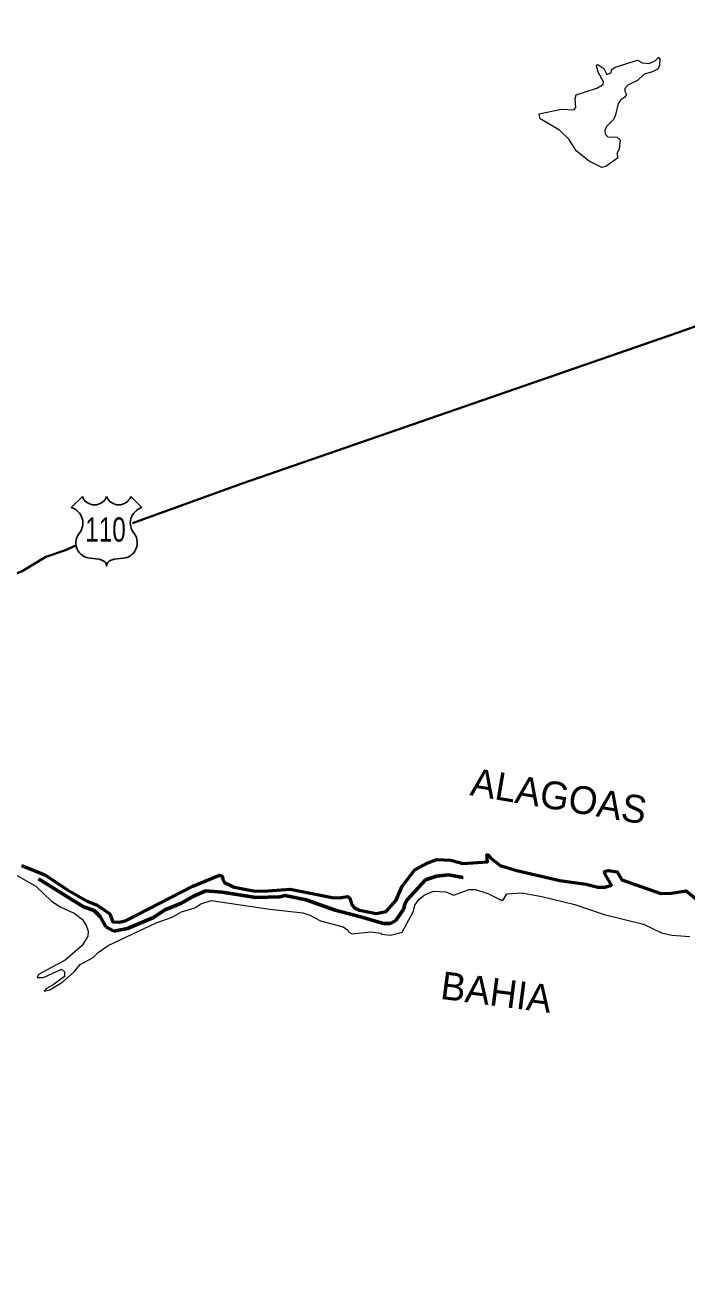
# Model space of a CAD drawing. Extents: x -1643653 to 4543381, y 1624270 to 13878484.
# Drawn here: x 591570 to 601111, y 8951061 to 8969158 of the extents above; entities that cross this region are included whole.
import ezdxf
from ezdxf.enums import TextEntityAlignment as Align

# ---------------------------------------------------------------- set-up
doc = ezdxf.new("R2010")
doc.units = 0
doc.header["$LTSCALE"] = 200
doc.linetypes.add('LONG_DASH_SHORT_DASH', pattern=[9.9, 6, -1.2, 1.5, -1.2])
for name, color, linetype, lineweight in [('12', 7, 'Continuous', 25), ('22', 7, 'Continuous', 13), ('25', 7, 'Continuous', 13), ('48', 7, 'Continuous', 25), ('59', 7, 'Continuous', 53), ('60', 7, 'Continuous', 13), ('7', 7, 'LONG_DASH_SHORT_DASH', 60), ('9', 7, 'Continuous', 90)]:
    doc.layers.add(name, color=color, linetype=linetype, lineweight=lineweight)
doc.layers.add('42', color=7, linetype='Continuous')

msp = doc.modelspace()

# ---------------------------------------------------------------- linework, layer by layer
at = {"layer": '12', "lineweight": 40}
for points in [[(593118.3, 8961975.5), (594700.8, 8962547.5), (600985.5, 8964722.4), (602091.6, 8965119.9), (602697.1, 8965318.9), (609861, 8967928.7)], [(587134, 8956453.8), (587843.6, 8957685.7), (587923.7, 8957988.5), (588169.9, 8958625.1), (588237, 8958904.7), (588304.1, 8959099.5), (588468, 8959448.9), (588578.9, 8959635.8), (588673.7, 8959750.1), (588777.5, 8959843.1), (589203.6, 8960089.7), (589393.4, 8960175.8), (589428.5, 8960178.5), (589560.1, 8960264.6), (589648.9, 8960297.2), (590059.4, 8960543.5), (591188.1, 8961101.4), (591408.7, 8961235.4), (591525.3, 8961280.9), (591868.7, 8961488.1), (592154.1, 8961587.2), (592311.1, 8961655)]]:
    msp.add_lwpolyline(points, dxfattribs=at)
at = {"layer": '22'}
for points in [[(598979.7, 8967874.9), (598979.6, 8967875.5), (599301.7, 8967946.2), (599480.2, 8967933.8), (599509.8, 8967969.9), (599501.3, 8968101.1), (599516.3, 8968150.1), (599811.5, 8968247.9), (599904.8, 8968303.2), (599909, 8968337.3), (599832.8, 8968479.3), (599809.1, 8968571.9)], [(599809.1, 8968571.9), (599807.2, 8968579.6), (599825.8, 8968589.3), (599913, 8968531.8), (599957.7, 8968446.1), (600016.8, 8968470.3), (600024, 8968513.4), (600074.7, 8968549.4), (600397.5, 8968653.6), (600470.2, 8968613.3), (600565, 8968605), (600658.8, 8968647.2), (600702.7, 8968690.5), (600704.6, 8968688.3)], [(600704.6, 8968688.3), (600721.8, 8968668.3), (600716.4, 8968577.4), (600697.2, 8968526.2), (600615.2, 8968484), (600495.5, 8968451.8), (600399.8, 8968360.6), (600257.6, 8968290.3), (600215.3, 8968243.9), (600215.2, 8968203.3), (600238.2, 8968158.5), (600215, 8968118.4), (600157.8, 8968080.1), (600117.6, 8968027.2), (600078.7, 8967845.6), (600049.3, 8967791.2), (599953.8, 8967693.5), (599926.3, 8967638.5), (599930.5, 8967583.1), (599969.1, 8967544.5), (600104.8, 8967540.5), (600151.1, 8967502.5), (600134.3, 8967366.4), (600104.7, 8967317.5), (600109.2, 8967237.7)], [(599516.6, 8967344.8), (599411.9, 8967506.8), (599276.3, 8967640.2), (598993.8, 8967806), (598979.7, 8967874.9)], [(600109.2, 8967237.7), (599943.1, 8967117.9), (599886.4, 8967105.1), (599701.2, 8967194.2), (599516.6, 8967344.8)]]:
    msp.add_lwpolyline(points, dxfattribs=at)
at = {"layer": '25'}
for points in [[(601523.3, 8956327.4), (601101.6, 8956673.9), (600881.9, 8956635.9), (600732.9, 8956633.6), (600171.5, 8956830.7), (600105.7, 8956947.1), (599975.9, 8956965.8), (599923.2, 8956948.3), (599930.5, 8956912), (600022.6, 8956753.4), (599933.1, 8956722.5), (599825.2, 8956722.6), (599652.7, 8956767.8), (599276.6, 8956821.3), (598658.4, 8956963), (598417.2, 8957037), (598286.2, 8957141.3), (598243.2, 8957190.3), (598226.2, 8957190.3), (598238.1, 8957092.3), (597879.3, 8957064.6), (597707.1, 8957116.2), (597507.8, 8957122.3), (597374.1, 8957077.1), (597186.1, 8956972.4), (597004.9, 8956736.8), (596919, 8956537.3), (596774.8, 8956375.5), (596632.8, 8956343.6), (596391.2, 8956391.8), (596318.4, 8956424.7), (596280.9, 8956471.9), (596249.4, 8956564), (596220.4, 8956588.7), (596094.6, 8956570.7), (595996.6, 8956575.1), (595390.8, 8956696.7), (595007.1, 8956666.9), (594862.5, 8956673.6)], [(594862.5, 8956673.6), (594585.9, 8956725.5), (594444.6, 8956791.6), (594420.1, 8956840.6), (594411.5, 8956881.7), (594373.8, 8956897.2), (593986.5, 8956741.5), (593024.9, 8956242.6), (592929.9, 8956217.7), (592835, 8956222.8), (592789.7, 8956341.7), (592606.3, 8956465.9), (592465.6, 8956523.5), (592181.6, 8956687.1), (591853.4, 8956904.4), (591520.9, 8957037.4)], [(591390.8, 8956926.9), (591724.8, 8956737.2), (591949.4, 8956523.8), (592086.2, 8956435.1), (592274.8, 8956349.3), (592397.3, 8956258.1), (592456.5, 8956160.4), (592477.4, 8956090.3), (592474.5, 8956017), (592393.6, 8955882.5), (592147.6, 8955671.4), (591762.8, 8955464.9)], [(597003.9, 8956073.5), (597167.4, 8956377.6), (597189.2, 8956464.2), (597246.3, 8956548.8), (597323.6, 8956610.2), (597458.5, 8956666.4), (597633.6, 8956656.2), (597747.2, 8956610.1), (597972.1, 8956689.8), (598064.1, 8956689.8), (598239.7, 8956635), (598443.1, 8956534.1), (598468, 8956546.2), (598513.2, 8956629.3), (598729.6, 8956640.7), (599018.9, 8956591.1), (599495.2, 8956473.1), (599918.7, 8956332), (600484.8, 8956190.4), (600746.5, 8956064.1), (600895.5, 8956031), (601154.5, 8956013.6)], [(591762.8, 8955464.9), (591742.8, 8955422.7), (591836, 8955420.5), (592092.2, 8955540.4), (592137.1, 8955502.8), (592137.1, 8955438.7), (591972.1, 8955314.2), (591880.4, 8955265.1), (591844.9, 8955225.2), (591926.5, 8955246.3), (592111.5, 8955357.7), (592276, 8955503.1), (592363.4, 8955610), (592552.2, 8955708.7), (592624, 8955780.3), (592767.9, 8955885), (593458.4, 8956208.9), (593688.8, 8956290), (593826.7, 8956367.4), (594014.5, 8956427.2), (594104.1, 8956482.6), (594251.8, 8956534.1), (595099, 8956405.8), (595575.6, 8956353.7), (595673.6, 8956322.5), (595827.2, 8956241.5), (596157.4, 8956151.4), (596224.2, 8956103.8), (596238.8, 8956075.3), (596285.2, 8956053), (596551.6, 8956080.4), (596701.6, 8956061.6), (596708.8, 8956044.6), (596839, 8956031.7), (597003.9, 8956073.5)]]:
    msp.add_lwpolyline(points, dxfattribs=at)
at = {"layer": '48'}
for p, q in [((592235.2, 8962198.4), (592395.1, 8962358.3)), ((593094.5, 8962358.3), (593254.4, 8962198.4))]:
    msp.add_line(p, q, dxfattribs=at)
for centre, radius, start, end in [((592570, 8962425.3), 187.2, 200.95927, 339.04073), ((592919.6, 8962425.3), 187.2, 200.95927, 339.04073), ((592173.1, 8961976.6), 230.3, 317.5721, 74.36886), ((593316.5, 8961976.6), 230.3, 105.62774, 222.4279), ((592526.6, 8961691.4), 224.7, 144.73733, 264.65778), ((592963, 8961691.4), 224.7, 275.34222, 35.26267), ((592504.7, 8960877.9), 589.7, 72.89371, 89.90057), ((592984.9, 8960877.9), 589.7, 90.09943, 107.10629), ((592650.4, 8961351.3), 94.4, 357.69345, 72.92955), ((592839.2, 8961351.3), 94.4, 107.07045, 182.30655)]:
    msp.add_arc(centre, radius, start, end, dxfattribs=at)
at = {"layer": '59'}
for points in [[(594862.5, 8956673.6), (595007.1, 8956666.9), (595390.8, 8956696.7), (595996.6, 8956575.1), (596094.6, 8956570.7), (596220.4, 8956588.7), (596249.4, 8956564), (596280.9, 8956471.9), (596318.4, 8956424.7), (596391.2, 8956391.8), (596632.8, 8956343.6), (596774.8, 8956375.5), (596919, 8956537.3), (597004.9, 8956736.8), (597186.1, 8956972.4), (597374.1, 8957077.1), (597507.8, 8957122.3), (597707.1, 8957116.2), (597879.3, 8957064.6), (598238.1, 8957092.3), (598226.2, 8957190.3), (598243.2, 8957190.3), (598286.2, 8957141.3), (598417.2, 8957037), (598658.4, 8956963), (599276.6, 8956821.3), (599652.7, 8956767.8), (599825.2, 8956722.6), (599933.1, 8956722.5), (600022.6, 8956753.4), (599930.5, 8956912), (599923.2, 8956948.3), (599975.9, 8956965.8), (600105.7, 8956947.1), (600171.5, 8956830.7), (600732.9, 8956633.6), (600881.9, 8956635.9), (601101.6, 8956673.9), (601523.3, 8956327.4)], [(591520.9, 8957037.4), (591853.4, 8956904.4), (592181.6, 8956687.1), (592465.6, 8956523.5), (592606.3, 8956465.9), (592789.7, 8956341.7), (592835, 8956222.8), (592929.9, 8956217.7), (593024.9, 8956242.6), (593986.5, 8956741.5), (594373.8, 8956897.2), (594411.5, 8956881.7), (594420.1, 8956840.6), (594444.6, 8956791.6), (594585.9, 8956725.5), (594862.5, 8956673.6)]]:
    msp.add_lwpolyline(points, dxfattribs=at)
at = {"layer": '60', "lineweight": 25}
msp.add_spline([(814781, 9009175.5), (814787.2, 9009173.4), (814796.9, 9009173.4), (814799.4, 9009172.4), (814805.1, 9009174.5), (814805.6, 9009176.5), (814811.7, 9009179.5), (814811.7, 9009179.5), (814801.5, 9009181), (814790.7, 9009181.5), (814784.1, 9009183.1), (814777.4, 9009185.1), (814778.4, 9009175.5)], degree=3, dxfattribs=at)
at = {"layer": '7'}
msp.add_lwpolyline([(591763.5, 8956844.7), (592411.2, 8956442.8), (592564.9, 8956388.5), (592651.2, 8956302.3), (592733.4, 8956151.1), (592848.3, 8956090.3), (593046.8, 8956129.1), (593418.6, 8956289.1), (593583.1, 8956399.4), (593816.8, 8956488.1), (593998.4, 8956596.2), (594173.5, 8956669.6), (594413, 8956654.5), (594897.5, 8956576.7), (595243.6, 8956587.5), (595312.5, 8956604.7), (595624.1, 8956539.8), (596038.9, 8956395.1), (596423.7, 8956293.5), (596735, 8956198.4), (596838.5, 8956200.5), (596916.4, 8956245.8), (597028.8, 8956414.3), (597044.2, 8956483.7), (597078.6, 8956544), (597342.3, 8956831.6), (597500, 8956885.7), (597673.4, 8956903.1), (597880.7, 8956866.4), (597885, 8956866.3)], dxfattribs=at)
at = {"layer": '9'}
msp.add_spline([(592698.5, 8977198.4), (599903.5, 8973292.7), (608459.2, 8968138.2), (612674.8, 8965332.6), (616842, 8962096.4), (620005, 8958671.2), (621134, 8957974.7), (621473.4, 8956805.3), (621586.2, 8956597.5)], degree=3, dxfattribs=at)

# ---------------------------------------------------------------- texts
at = {"layer": '42'}
for s, rotation, p in [('ALAGOAS', 350.452, (599232.2, 8957841.5)), ('BAHIA', 352.646, (598339.8, 8955012.7))]:
    msp.add_text(s, height=400, rotation=rotation, dxfattribs=at).set_placement(p, align=Align.CENTER)
at = {"layer": '48', "width": 0.75}
msp.add_text('110', height=350, dxfattribs=at).set_placement((592728.7, 8961708.4), align=Align.CENTER)

doc.saveas('drawing.dxf')
